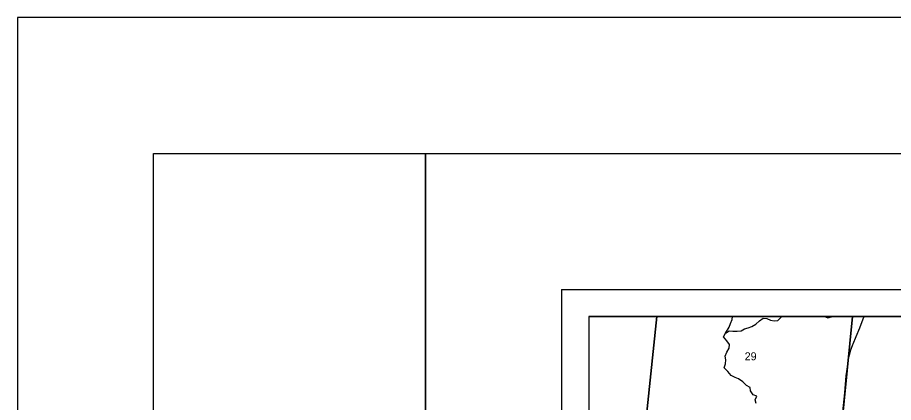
# Model space of a CAD drawing. Extents: x 0 to 34, y -4 to 22.
# Drawn here: x 0 to 3.221, y 20.584 to 22 of the extents above; entities that cross this region are included whole.
import ezdxf

# ---------------------------------------------------------------- set-up
doc = ezdxf.new("R2010")
doc.units = 0
for name, color, linetype in [('GM_X_Minor_River', 7, 'Continuous'), ('GM_X_Section', 7, 'Continuous'), ('GM_X_Section_Text', 7, 'Continuous'), ('GM_X_State_Route', 7, 'Continuous'), ('SH_Border', 7, 'Continuous'), ('SH_Cut_Line', 7, 'Continuous'), ('SH_Data', 7, 'Continuous'), ('SN_P_Text', 7, 'Continuous')]:
    doc.layers.add(name, color=color, linetype=linetype)

msp = doc.modelspace()

# ---------------------------------------------------------------- linework, layer by layer
at = {"layer": 'GM_X_Minor_River'}
for points in [[(2.7157, 20.5806), (2.7122, 20.5939), (2.7183, 20.6076), (2.7047, 20.6127), (2.6951, 20.6263), (2.6943, 20.6397), (2.6801, 20.6462), (2.6665, 20.6595), (2.6513, 20.6708), (2.638, 20.6764), (2.6241, 20.6834), (2.611, 20.6976), (2.5979, 20.711), (2.6024, 20.7262), (2.604, 20.7404), (2.6022, 20.7549), (2.608, 20.7696), (2.6169, 20.7835), (2.6174, 20.7977), (2.6078, 20.8111), (2.596, 20.825), (2.6027, 20.8387), (2.6163, 20.8475), (2.6305, 20.8459), (2.6465, 20.8459), (2.6601, 20.848), (2.6734, 20.855), (2.6868, 20.8588), (2.7004, 20.8633), (2.714, 20.8721)], [(2.6027, 20.8387), (2.6168, 20.8612), (2.6219, 20.8746), (2.6275, 20.889), (2.6282, 20.9)], [(2.714, 20.8721), (2.7276, 20.8845), (2.7413, 20.8938), (2.7546, 20.893), (2.769, 20.8874), (2.7824, 20.8845), (2.7957, 20.8858), (2.8093, 20.8989), (2.8145, 20.9)], [(2.9671, 20.9), (2.9794, 20.8954), (2.9933, 20.8994), (2.9941, 20.9)]]:
    msp.add_lwpolyline(points, dxfattribs=at)
at = {"layer": 'GM_X_Section'}
for points in [[(2.3502, 20.9), (2.1, 20.9), (2.1, 20.4741), (2.3034, 20.4548)], [(3.0701, 20.9), (2.3502, 20.9), (2.3034, 20.4548), (3.0199, 20.3919)], [(3.7736, 20.9), (3.0701, 20.9), (3.0199, 20.3919), (3.7177, 20.3277)]]:
    msp.add_lwpolyline(points, close=True, dxfattribs=at)
at = {"layer": 'GM_X_State_Route'}
for points in [[(3.0713, 20.7973), (3.072, 20.7992), (3.0832, 20.8273), (3.0969, 20.8587), (3.1096, 20.8913), (3.1129, 20.9)], [(3.0531, 20.7295), (3.0532, 20.7297), (3.0554, 20.7435), (3.0585, 20.7587), (3.0644, 20.7775), (3.0699, 20.7931), (3.0713, 20.7973)], [(2.9655, 19.8709), (2.9656, 19.8713), (2.974, 19.9502), (2.98, 20.0008), (2.9863, 20.0705), (2.9929, 20.1334), (2.9997, 20.2031), (3.0072, 20.2769), (3.014, 20.3444), (3.0203, 20.4066), (3.0279, 20.4837), (3.0346, 20.5491), (3.0417, 20.6195), (3.047, 20.6825), (3.0498, 20.7062), (3.0525, 20.7247), (3.0531, 20.7295)]]:
    msp.add_lwpolyline(points, dxfattribs=at)
at = {"layer": 'SH_Border'}
for points in [[(0.5, 21.5), (1.5, 21.5), (1.5, 0.5), (0.5, 0.5)], [(1.5, 21.5), (33.5, 21.5), (33.5, 0.5), (1.5, 0.5)]]:
    msp.add_lwpolyline(points, close=True, dxfattribs=at)
at = {"layer": 'SH_Cut_Line'}
msp.add_lwpolyline([(0, 0), (34, 0), (34, 22), (0, 22)], close=True, dxfattribs=at)
at = {"layer": 'SH_Data'}
for p, q in [((2, 21), (9, 21)), ((2, 21), (2, 14)), ((2.1, 20.9), (2.1, 14.1)), ((2.1, 20.9), (8.9, 20.9))]:
    msp.add_line(p, q, dxfattribs=at)
at = {"layer": 'SN_P_Text'}
msp.add_lwpolyline([(8.9, 14.1), (8.9, 20.9), (2.1, 20.9), (2.1, 14.1)], close=True, dxfattribs=at)

# ---------------------------------------------------------------- texts
at = {"layer": 'GM_X_Section_Text'}
msp.add_text('29', height=0.02944, rotation=0, dxfattribs=at).set_placement((2.6735, 20.7392))

doc.saveas('drawing.dxf')
